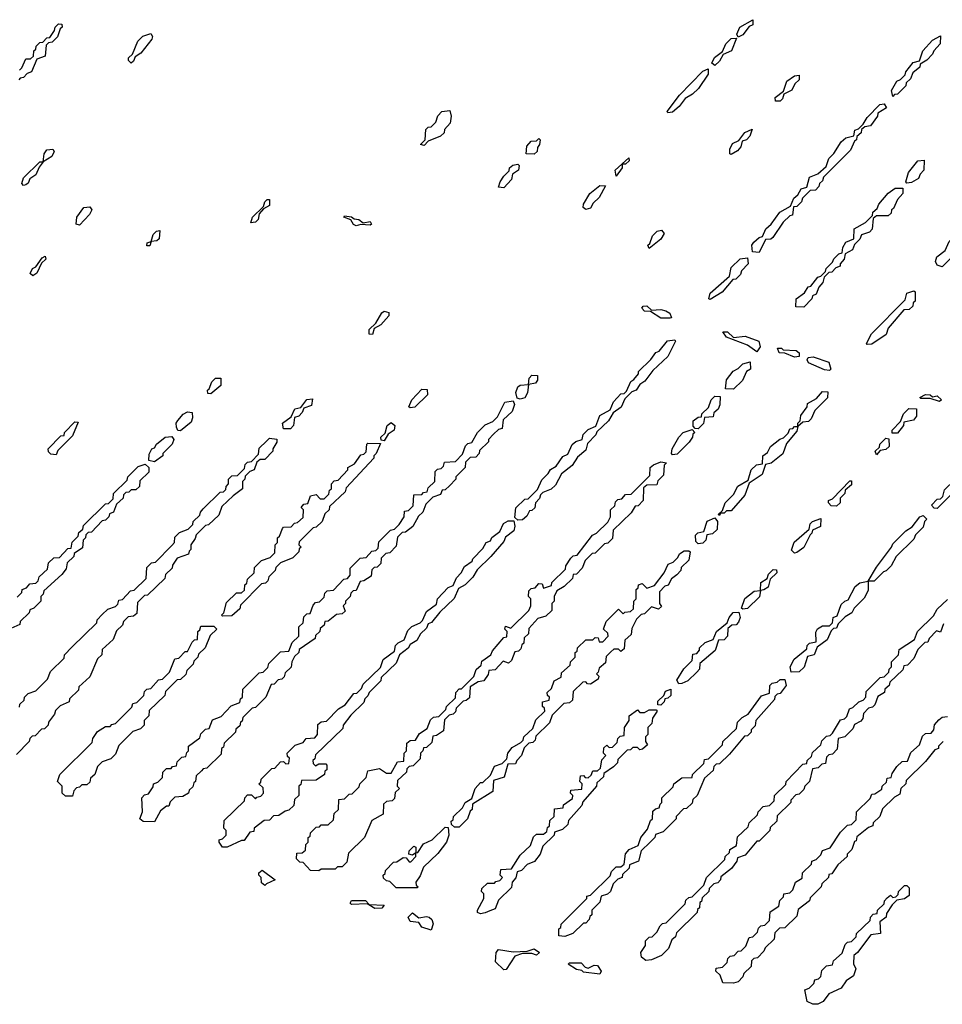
# Model space of a CAD drawing. Extents: x 2708302 to 2968450, y 494490 to 722710.
# Tile 258 of 284: x 2894709 to 2898646, y 679823 to 684028. Entities that reach past the tile are written whole.
import ezdxf

# ---------------------------------------------------------------- set-up
doc = ezdxf.new("R2010")
doc.units = 0

msp = doc.modelspace()

# ---------------------------------------------------------------- linework, layer by layer
at = {"layer": '0CON20XD'}
for points in [[(2897775, 683952.5), (2897770, 683965), (2897782.5, 683995), (2897837.5, 684027.5), (2897837.5, 684005), (2897821.7, 683998.3), (2897795, 683962.5), (2897775, 683952.5)], [(2894708.3, 683811.7), (2894718.3, 683821.7), (2894735, 683860), (2894755, 683860), (2894768.3, 683871.7), (2894770, 683895), (2894778.3, 683901.7), (2894780, 683915), (2894795, 683930), (2894808.3, 683931.7), (2894825, 683950), (2894838.3, 683951.7), (2894858.3, 683981.7), (2894860, 683995), (2894875, 684010), (2894888.3, 684008.3), (2894890, 683995), (2894881.7, 683988.3), (2894870, 683955), (2894848.3, 683931.7), (2894831.7, 683928.3), (2894821.7, 683918.3), (2894818.3, 683871.7), (2894781.7, 683858.3), (2894760, 683805), (2894741.7, 683798.3), (2894725, 683780), (2894711.7, 683778.3), (2894705, 683770)], [(2895185, 683842.5), (2895173, 683853), (2895173.3, 683865), (2895190, 683880), (2895213.9, 683936.1), (2895235, 683957.5), (2895268.3, 683968.3), (2895276.4, 683956.4), (2895272.5, 683945), (2895225.7, 683884.3), (2895201.7, 683868.3), (2895195, 683850), (2895185, 683842.5)], [(2897675, 683832.5), (2897662.5, 683842.5), (2897673.6, 683866.4), (2897708.3, 683891.7), (2897722.5, 683925), (2897745, 683947.5), (2897768.3, 683948.3), (2897746.7, 683895), (2897711.7, 683878.3), (2897695, 683850), (2897675, 683832.5)], [(2898435, 683700), (2898430, 683725), (2898452.5, 683765), (2898468.3, 683771.7), (2898488.3, 683791.7), (2898490, 683805), (2898522.5, 683845), (2898548.3, 683851.7), (2898563.3, 683895), (2898605, 683940), (2898638.3, 683958.3), (2898637.5, 683925), (2898610, 683895), (2898605, 683880), (2898580, 683855), (2898551.7, 683838.3), (2898550, 683825), (2898520, 683800), (2898510, 683775), (2898491.7, 683758.3), (2898490, 683745), (2898455, 683710), (2898441.7, 683708.3), (2898435, 683700)], [(2897475, 683630), (2897472.5, 683635), (2897524.1, 683705.9), (2897625, 683807.5), (2897647.5, 683817.5), (2897647.5, 683795), (2897605.9, 683734.1), (2897580.7, 683709.3), (2897548.8, 683691.2), (2897523, 683657), (2897495, 683632.5), (2897475, 683630)], [(2897955, 683680), (2897935, 683680), (2897933.3, 683695), (2897968.3, 683721.7), (2897983.3, 683765), (2898015, 683787.5), (2898035, 683790), (2898035, 683770), (2898017, 683753), (2898003.6, 683726.4), (2897970, 683710), (2897965, 683690), (2897955, 683680)], [(2896435, 683490), (2896420, 683495), (2896440, 683515), (2896441.7, 683558.3), (2896451.7, 683568.3), (2896465, 683570), (2896485, 683590), (2896493, 683617), (2896510, 683635), (2896545, 683640), (2896550, 683615), (2896546.7, 683585), (2896521.7, 683558.3), (2896520, 683545), (2896505, 683530), (2896451.7, 683508.3), (2896435, 683490)], [(2897865, 683033.3), (2897836.7, 683036.7), (2897834, 683065), (2897842.7, 683077.3), (2897865, 683097.5), (2897878.3, 683101.7), (2897893.3, 683135), (2897915.9, 683154.1), (2897952.5, 683205), (2897998.3, 683231.7), (2898013.3, 683265), (2898030, 683280), (2898043.3, 683305), (2898068.3, 683311.7), (2898080, 683355), (2898115, 683370), (2898150, 683400), (2898162.5, 683435), (2898183.6, 683456.4), (2898214.1, 683505.9), (2898235, 683523.3), (2898268.3, 683531.7), (2898273.6, 683556.4), (2898288.3, 683561.7), (2898308.3, 683581.7), (2898325, 683610), (2898380, 683665), (2898398.3, 683668.3), (2898408.3, 683651.7), (2898371.7, 683628.3), (2898370, 683615), (2898340, 683575), (2898315, 683570), (2898301.7, 683558.3), (2898300, 683545), (2898281.7, 683528.3), (2898280, 683515), (2898271.7, 683508.3), (2898255, 683470), (2898140, 683355), (2898135, 683340), (2898121.7, 683328.3), (2898120, 683315), (2898105, 683300), (2898081.7, 683298.3), (2898050, 683265), (2898045, 683250), (2898025, 683230), (2898011.7, 683228.3), (2898006.7, 683193.3), (2897995, 683190), (2897967, 683163), (2897923, 683097), (2897915, 683090), (2897891.7, 683088.3), (2897865, 683033.3)], [(2897745, 683452.5), (2897740, 683455), (2897740, 683475), (2897750.7, 683499.3), (2897778.3, 683511.7), (2897803.9, 683546.1), (2897835, 683560), (2897825, 683530), (2897810, 683515), (2897791.7, 683508.3), (2897786.7, 683485), (2897773, 683467), (2897745, 683452.5)], [(2896905, 683453.8), (2896870, 683455), (2896873, 683487), (2896891.7, 683508.3), (2896915, 683510), (2896925, 683520), (2896930, 683515), (2896927.5, 683495), (2896918.3, 683481.7), (2896916.7, 683465), (2896905, 683453.8)], [(2894725, 683320), (2894718.3, 683328.3), (2894725, 683352.5), (2894795, 683420), (2894810, 683420), (2894813.8, 683455), (2894825, 683472.5), (2894850, 683475), (2894856.7, 683465), (2894846.1, 683443.9), (2894810, 683420), (2894791.7, 683398.3), (2894777.5, 683365), (2894751.7, 683348.3), (2894745, 683330), (2894735, 683322.5), (2894725, 683320)], [(2897255, 683360), (2897250, 683385), (2897308.3, 683438.3), (2897310, 683425), (2897295, 683410), (2897280, 683410), (2897280, 683395), (2897255, 683360)], [(2896775, 683310), (2896751.7, 683311.7), (2896760, 683335), (2896775, 683360), (2896798.3, 683381.7), (2896800, 683395), (2896813, 683407), (2896835, 683410), (2896840, 683405), (2896837.5, 683385), (2896811.7, 683368.3), (2896807.5, 683345), (2896775, 683310)], [(2898495, 683330), (2898490, 683335), (2898502.5, 683375), (2898542.5, 683425), (2898568.3, 683428.3), (2898567.5, 683385), (2898551.7, 683368.3), (2898545, 683350), (2898515, 683332.5), (2898495, 683330)], [(2897125, 683217.5), (2897113.3, 683225), (2897115, 683240), (2897142.5, 683285), (2897185, 683320), (2897208.3, 683318.3), (2897182.3, 683267.7), (2897156.2, 683243.8), (2897145, 683223.3), (2897125, 683217.5)], [(2898055, 682800), (2898021.7, 682801.7), (2898022.5, 682835), (2898058.3, 682861.7), (2898073.6, 682886.4), (2898085, 682890), (2898115, 682927.5), (2898128.3, 682931.7), (2898148.3, 682951.7), (2898150, 682965), (2898178.3, 682991.7), (2898183.6, 683006.4), (2898205, 683027.5), (2898218.3, 683031.7), (2898222.5, 683055), (2898235, 683077.5), (2898268.3, 683091.7), (2898270, 683135), (2898318.3, 683161.7), (2898348.3, 683191.7), (2898350, 683205), (2898368.3, 683221.7), (2898375, 683240), (2898415, 683287.5), (2898445, 683307.5), (2898478.3, 683308.3), (2898477.5, 683285), (2898455, 683260), (2898438.3, 683221.7), (2898430, 683215), (2898428.3, 683201.7), (2898415, 683190), (2898365, 683190), (2898351.7, 683178.3), (2898346.4, 683133.6), (2898335, 683120), (2898301.7, 683108.3), (2898295, 683090), (2898271.7, 683068.3), (2898262.5, 683045), (2898231.7, 683028.3), (2898227.5, 683005), (2898210, 682985), (2898210, 682975), (2898191.7, 682968.3), (2898175, 682950), (2898161.7, 682948.3), (2898141.7, 682928.3), (2898136.7, 682905), (2898120, 682885), (2898107.5, 682855), (2898091.7, 682848.3), (2898090, 682835), (2898055, 682800)], [(2894965, 683150), (2894950, 683155), (2894952.5, 683185), (2894982.5, 683225), (2895008.3, 683228.3), (2895016.7, 683215), (2895007.5, 683195), (2894965, 683150)], [(2895695, 683160), (2895703.3, 683185), (2895750, 683230), (2895755, 683250), (2895765, 683260), (2895775, 683260), (2895775.8, 683234.2), (2895750, 683220), (2895731.7, 683198.3), (2895726.2, 683175), (2895715, 683162.5), (2895695, 683160)], [(2896145, 683147.5), (2896133.6, 683153.6), (2896122.5, 683172.5), (2896092.5, 683185), (2896095, 683190), (2896125, 683186), (2896136.7, 683176.7), (2896156.7, 683175), (2896175, 683160), (2896205, 683165.6), (2896210, 683155), (2896205, 683150), (2896165, 683152.5), (2896145, 683147.5)], [(2898645, 682972.5), (2898625, 682980), (2898617.5, 682995), (2898622.5, 683015), (2898658.3, 683041.7), (2898675, 683080), (2898700, 683105), (2898723.6, 683146.4), (2898765, 683170), (2898788.3, 683168.3), (2898790, 683135), (2898785, 683120), (2898770, 683105), (2898770, 683085), (2898755, 683070), (2898745, 683070), (2898728.3, 683041.7), (2898715, 683030), (2898701.7, 683028.3), (2898645, 682972.5)], [(2895251.7, 683061.7), (2895252.5, 683075), (2895270, 683080), (2895279.3, 683110.7), (2895292.5, 683125), (2895306.7, 683126.7), (2895305, 683092.5), (2895295, 683083.3), (2895270, 683080), (2895265, 683062.5), (2895251.7, 683061.7)], [(2897395, 683050), (2897390, 683065), (2897398.3, 683071.7), (2897410, 683105), (2897430, 683125), (2897448.3, 683128.3), (2897460, 683115), (2897445, 683090), (2897395, 683050)], [(2894765, 682933.3), (2894753.3, 682943.3), (2894763.3, 682965), (2894778.3, 682971.7), (2894805, 683010), (2894817.5, 683017.5), (2894820, 683005), (2894801.7, 682988.3), (2894782.5, 682945), (2894765, 682933.3)], [(2897655, 682832.5), (2897650, 682835), (2897655, 682860), (2897738.3, 682931.7), (2897745, 682970), (2897783.9, 683006.1), (2897815, 683010), (2897817.5, 682985), (2897790, 682955), (2897785, 682940), (2897765, 682920), (2897751.7, 682918.3), (2897706.4, 682863.6), (2897655, 682832.5)], [(2898325, 682640), (2898322.5, 682645), (2898343.6, 682686.4), (2898488.3, 682831.7), (2898495, 682860), (2898525, 682870), (2898530, 682865), (2898530, 682825), (2898521.7, 682818.3), (2898520, 682805), (2898505, 682790), (2898481.7, 682788.3), (2898415, 682710), (2898406.4, 682683.6), (2898345, 682642.5), (2898325, 682640)], [(2897485, 682753.3), (2897445, 682753.3), (2897401.7, 682781.7), (2897375, 682783.3), (2897363.6, 682796.4), (2897370, 682805), (2897385, 682805.6), (2897405, 682787.5), (2897445, 682790), (2897466.7, 682785), (2897483.3, 682775), (2897490, 682755), (2897485, 682753.3)], [(2896215, 682683.3), (2896200, 682685), (2896200, 682705), (2896228.3, 682731.7), (2896254.1, 682775.9), (2896265, 682782.5), (2896285, 682777.5), (2896285, 682762.5), (2896250, 682725), (2896221.7, 682708.3), (2896215, 682683.3)], [(2897855, 682610), (2897815, 682637.5), (2897725, 682672.5), (2897710, 682695), (2897730, 682695), (2897755, 682670), (2897805, 682675.8), (2897863.8, 682655), (2897869.3, 682630.7), (2897855, 682610)], [(2896835, 681890), (2896822.5, 681902.5), (2896827, 681943), (2896865, 681980), (2896878.3, 681981.7), (2896918.3, 682021.7), (2896936.7, 682063.3), (2896965, 682090), (2896973.6, 682106.4), (2896998.3, 682121.7), (2897027, 682163), (2897048.3, 682171.7), (2897067, 682213), (2897083, 682227), (2897110, 682235), (2897113.9, 682256.1), (2897135, 682277.5), (2897168.3, 682291.7), (2897185, 682337.5), (2897228.3, 682361.7), (2897243.6, 682396.4), (2897275, 682430), (2897288.3, 682431.7), (2897298.3, 682441.7), (2897317, 682483), (2897329.3, 682490.7), (2897350, 682515), (2897350, 682525), (2897403, 682577), (2897423.6, 682606.4), (2897438.3, 682611.7), (2897473.9, 682656.1), (2897505, 682660), (2897507.5, 682655), (2897475, 682590), (2897410.7, 682529.3), (2897376.4, 682483.6), (2897355, 682470), (2897340, 682445), (2897321.7, 682438.3), (2897291.7, 682408.3), (2897276.4, 682373.6), (2897241.7, 682348.3), (2897222.5, 682315), (2897171.7, 682268.3), (2897167.5, 682255), (2897131.7, 682218.3), (2897125, 682190), (2897090, 682160), (2897066.7, 682123.3), (2897021.7, 682088.3), (2896995, 682040), (2896977, 682023), (2896941.7, 682008.3), (2896931.7, 681998.3), (2896927, 681983), (2896910, 681965), (2896907, 681943), (2896895, 681932.5), (2896885, 681930), (2896873, 681907), (2896855, 681892.5), (2896835, 681890)], [(2898015, 682586.2), (2897975, 682603.3), (2897950, 682605), (2897943.3, 682625), (2897960, 682625), (2897967.5, 682617.5), (2898022.5, 682615), (2898036, 682605), (2898035, 682590), (2898015, 682586.2)], [(2897755, 682450), (2897721.7, 682451.7), (2897725, 682490), (2897753.6, 682526.4), (2897775, 682537.5), (2897795, 682557.5), (2897827, 682567), (2897827.5, 682535), (2897810, 682525), (2897793, 682487), (2897755, 682450)], [(2898165, 682530), (2898143, 682533), (2898075, 682562.5), (2898070, 682575), (2898073.3, 682585), (2898095, 682588), (2898162.5, 682565), (2898170, 682535), (2898165, 682530)], [(2896845, 682407.5), (2896831.7, 682411.7), (2896826.7, 682435), (2896835, 682460), (2896845, 682467.5), (2896880, 682470), (2896883, 682497), (2896895, 682510), (2896918.3, 682508.3), (2896918.3, 682488.3), (2896910, 682475), (2896880, 682470), (2896876.4, 682433.6), (2896865, 682413.3), (2896845, 682407.5)], [(2895525, 682430), (2895511.7, 682431.7), (2895510, 682445), (2895518.3, 682451.7), (2895529.3, 682480.7), (2895545, 682497.5), (2895567, 682497), (2895567.5, 682465), (2895525, 682430)], [(2896375, 682370), (2896370, 682375), (2896382.5, 682405), (2896425, 682450), (2896448.3, 682448.3), (2896450, 682425), (2896395, 682372.5), (2896375, 682370)], [(2897695, 681910), (2897690, 681915), (2897708.3, 681931.7), (2897720, 681965), (2897755, 682000), (2897773.6, 682036.4), (2897818.3, 682061.7), (2897830, 682105), (2897853, 682127), (2897878.3, 682131.7), (2897880, 682165), (2897900, 682180), (2897912.5, 682205), (2897953, 682237), (2897968.3, 682241.7), (2897988.3, 682261.7), (2897995, 682280), (2898008.3, 682281.7), (2898015, 682290), (2898030, 682290), (2898030, 682305), (2898040, 682315), (2898043, 682337), (2898070, 682375), (2898071.7, 682388.3), (2898110, 682410), (2898135, 682440), (2898158.3, 682438.3), (2898157, 682413), (2898101.7, 682358.3), (2898086.4, 682323.6), (2898075, 682312.5), (2898051.7, 682308.3), (2898030, 682290), (2898025, 682270), (2897981.7, 682218.3), (2897966.4, 682173.6), (2897916.1, 682133.9), (2897891.7, 682128.3), (2897877.5, 682085), (2897821.7, 682048.3), (2897803.3, 681996.7), (2897745, 681930), (2897725, 681930), (2897715, 681920), (2897700, 681920), (2897695, 681910)], [(2898635, 682397.5), (2898595, 682410), (2898555, 682410), (2898550, 682415), (2898575, 682426.7), (2898595, 682426), (2898605, 682417.5), (2898625, 682421.2), (2898642.5, 682405), (2898635, 682397.5)], [(2895285, 680602.5), (2895236.7, 680603.3), (2895222.5, 680615), (2895232.5, 680645), (2895230, 680705), (2895241.7, 680718.3), (2895258.3, 680721.7), (2895278.3, 680751.7), (2895280, 680765), (2895298.3, 680771.7), (2895318.3, 680791.7), (2895320, 680815), (2895335, 680830), (2895355, 680830), (2895361.7, 680838.3), (2895378.3, 680841.7), (2895381.7, 680858.3), (2895401.7, 680878.3), (2895418.3, 680881.7), (2895421.7, 680898.3), (2895430, 680905), (2895430, 680925), (2895478.3, 680961.7), (2895481.7, 680978.3), (2895501.7, 680998.3), (2895518.3, 681001.7), (2895531.7, 681038.3), (2895568.3, 681051.7), (2895611.7, 681098.3), (2895648.3, 681111.7), (2895651.7, 681128.3), (2895660, 681135), (2895661.7, 681168.3), (2895731.7, 681238.3), (2895748.3, 681241.7), (2895768.3, 681261.7), (2895771.7, 681278.3), (2895821.7, 681328.3), (2895858.3, 681331.7), (2895871.7, 681368.3), (2895900, 681395), (2895900, 681435), (2895918.3, 681451.7), (2895921.7, 681478.3), (2895935, 681490), (2895948.3, 681491.7), (2895961.7, 681528.3), (2895971.7, 681538.3), (2895988.3, 681541.7), (2896008.3, 681561.7), (2896011.7, 681578.3), (2896021.7, 681588.3), (2896048.3, 681591.7), (2896091.7, 681638.3), (2896108.3, 681641.7), (2896120, 681655), (2896120, 681685), (2896161.7, 681728.3), (2896188.3, 681731.7), (2896211.7, 681758.3), (2896228.3, 681761.7), (2896238.3, 681771.7), (2896241.7, 681798.3), (2896291.7, 681848.3), (2896308.3, 681851.7), (2896328.3, 681871.7), (2896350, 681905), (2896351.7, 681928.3), (2896368.3, 681931.7), (2896388.3, 681951.7), (2896391.7, 681998.3), (2896425, 682000), (2896431.7, 682008.3), (2896448.3, 682011.7), (2896451.7, 682028.3), (2896480, 682055), (2896481.7, 682098.3), (2896491.7, 682108.3), (2896508.3, 682111.7), (2896518.3, 682121.7), (2896521.7, 682138.3), (2896568.3, 682141.7), (2896598.3, 682171.7), (2896611.7, 682208.3), (2896621.7, 682218.3), (2896638.3, 682221.7), (2896662.5, 682265), (2896683.6, 682286.4), (2896695, 682297.5), (2896728.3, 682311.7), (2896748.3, 682331.7), (2896780, 682395), (2896815, 682400), (2896820, 682385), (2896810, 682355), (2896771.7, 682318.3), (2896768.3, 682281.7), (2896751.7, 682278.3), (2896731.7, 682258.3), (2896710, 682235), (2896710, 682225), (2896671.7, 682188.3), (2896670, 682175), (2896655, 682160), (2896631.7, 682158.3), (2896611.7, 682138.3), (2896610, 682115), (2896570, 682075), (2896570, 682065), (2896543.3, 682036.7), (2896525, 682020), (2896511.7, 682018.3), (2896505, 682000), (2896471.7, 681988.3), (2896441.7, 681958.3), (2896430, 681925), (2896411.7, 681908.3), (2896386.4, 681863.6), (2896355, 681840), (2896341.7, 681838.3), (2896321.7, 681818.3), (2896315, 681780), (2896288.3, 681751.7), (2896271.7, 681748.3), (2896251.7, 681728.3), (2896250, 681705), (2896235, 681690), (2896221.7, 681688.3), (2896211.7, 681678.3), (2896208.3, 681651.7), (2896178.3, 681631.7), (2896161.7, 681628.3), (2896145, 681590), (2896131.7, 681588.3), (2896121.7, 681578.3), (2896120, 681565), (2896100, 681545), (2896100, 681535), (2896090, 681525), (2896098.3, 681501.7), (2896085, 681490), (2896061.7, 681488.3), (2896025, 681460), (2896011.7, 681458.3), (2896008.3, 681441.7), (2895991.7, 681428.3), (2895990, 681415), (2895971.7, 681398.3), (2895970, 681385), (2895901.7, 681338.3), (2895900, 681325), (2895881.7, 681308.3), (2895870, 681285), (2895867, 681263), (2895841.7, 681238.3), (2895838.3, 681221.7), (2895828.3, 681211.7), (2895811.7, 681208.3), (2895795, 681190), (2895781.7, 681188.3), (2895760, 681135), (2895715, 681090), (2895701.7, 681088.3), (2895661.7, 681048.3), (2895658.3, 681031.7), (2895651.7, 681028.3), (2895648.3, 681011.7), (2895631.7, 680998.3), (2895630, 680985), (2895581.7, 680938.3), (2895578.3, 680921.7), (2895570, 680915), (2895568.3, 680891.7), (2895508.3, 680831.7), (2895491.7, 680828.3), (2895485, 680820), (2895461.7, 680798.3), (2895460, 680775), (2895451.7, 680768.3), (2895448.3, 680751.7), (2895431.7, 680738.3), (2895430, 680725), (2895405, 680710), (2895371.7, 680708.3), (2895351.7, 680688.3), (2895345, 680670), (2895335, 680670), (2895310, 680650), (2895285, 680602.5)], [(2895865, 682280), (2895835, 682280), (2895830, 682305), (2895868.3, 682331.7), (2895883.6, 682366.4), (2895908.3, 682371.7), (2895933.9, 682406.1), (2895958.3, 682408.3), (2895955, 682380), (2895921.7, 682368.3), (2895915, 682350), (2895900, 682335), (2895881.7, 682328.3), (2895877.5, 682295), (2895865, 682280)], [(2897605, 682280), (2897591.7, 682281.7), (2897582.5, 682292.5), (2897582.5, 682315), (2897605, 682330), (2897618.3, 682331.7), (2897620, 682345), (2897648.3, 682371.7), (2897660, 682405), (2897675, 682420), (2897698.3, 682418.3), (2897697, 682383), (2897690, 682365), (2897671.7, 682348.3), (2897668.3, 682331.7), (2897631.7, 682328.3), (2897627, 682303), (2897605, 682280)], [(2895395, 682272.5), (2895383.3, 682273.3), (2895378.3, 682288.3), (2895377.5, 682305), (2895383.9, 682316.1), (2895406.2, 682343.8), (2895425, 682352.5), (2895445, 682350), (2895447, 682327), (2895440.7, 682309.3), (2895395, 682272.5)], [(2898431.7, 682261.7), (2898432.5, 682275), (2898468.3, 682311.7), (2898480, 682345), (2898503, 682367), (2898536.4, 682366.4), (2898536.7, 682335), (2898523, 682317), (2898481.7, 682308.3), (2898480, 682295), (2898455, 682262.5), (2898431.7, 682261.7)], [(2894865, 682170), (2894841.7, 682171.7), (2894831.7, 682181.7), (2894830, 682195), (2894885, 682250), (2894898.3, 682251.7), (2894900, 682265), (2894945, 682310), (2894958.3, 682308.3), (2894935, 682250), (2894871.7, 682188.3), (2894865, 682170)], [(2896265, 682230), (2896251.7, 682231.7), (2896250, 682245), (2896268.3, 682261.7), (2896277.5, 682295), (2896295, 682307.5), (2896310, 682295), (2896307.5, 682275), (2896281.7, 682258.3), (2896265, 682230)], [(2897495, 682170), (2897490, 682175), (2897493.3, 682195), (2897522.5, 682245), (2897540, 682265), (2897578.3, 682278.3), (2897590, 682265), (2897581.7, 682258.3), (2897580, 682245), (2897566.4, 682223.6), (2897515, 682172.5), (2897495, 682170)], [(2894708.3, 681091.7), (2894710, 681105), (2894728.3, 681121.7), (2894730, 681135), (2894745, 681150), (2894778.3, 681161.7), (2894828.3, 681211.7), (2894840, 681245), (2894898.3, 681301.7), (2894900, 681315), (2894931.7, 681348.3), (2895038.3, 681451.7), (2895040, 681465), (2895061.7, 681488.3), (2895085, 681510), (2895118.3, 681521.7), (2895128.3, 681531.7), (2895131.7, 681548.3), (2895148.3, 681551.7), (2895181.7, 681588.3), (2895198.3, 681591.7), (2895248.3, 681641.7), (2895251.7, 681688.3), (2895271.7, 681708.3), (2895288.3, 681711.7), (2895358.3, 681781.7), (2895370, 681795), (2895371.7, 681818.3), (2895391.7, 681838.3), (2895428.3, 681851.7), (2895448.3, 681871.7), (2895450, 681885), (2895478.3, 681911.7), (2895480, 681925), (2895491.7, 681938.3), (2895565, 682010), (2895578.3, 682011.7), (2895588.3, 682021.7), (2895590, 682035), (2895600, 682045), (2895600, 682065), (2895615, 682080), (2895638.3, 682081.7), (2895668.3, 682111.7), (2895671.7, 682128.3), (2895681.7, 682138.3), (2895698.3, 682141.7), (2895728.3, 682171.7), (2895731.7, 682198.3), (2895761.7, 682228.3), (2895775, 682240), (2895807, 682237), (2895807, 682223), (2895790, 682195), (2895790, 682185), (2895755, 682150), (2895735, 682150), (2895721.7, 682138.3), (2895710, 682105), (2895691.7, 682098.3), (2895671.7, 682078.3), (2895670, 682065), (2895660, 682055), (2895660, 682025), (2895620, 681995), (2895571.7, 681948.3), (2895558.3, 681911.7), (2895515, 681870), (2895501.7, 681868.3), (2895461.7, 681828.3), (2895458.3, 681811.7), (2895440, 681785), (2895440, 681765), (2895431.7, 681758.3), (2895430, 681745), (2895381.7, 681728.3), (2895361.7, 681698.3), (2895360, 681685), (2895331.7, 681658.3), (2895328.3, 681641.7), (2895255, 681570), (2895241.7, 681568.3), (2895211.7, 681538.3), (2895208.3, 681491.7), (2895195, 681480), (2895171.7, 681478.3), (2895151.7, 681458.3), (2895148.3, 681441.7), (2895121.7, 681418.3), (2895108.3, 681381.7), (2895061.7, 681338.3), (2895060, 681315), (2895041.7, 681298.3), (2895008.3, 681221.7), (2894961.7, 681178.3), (2894960, 681165), (2894921.7, 681128.3), (2894920, 681115), (2894881.7, 681098.3), (2894861.7, 681078.3), (2894858.3, 681061.7), (2894831.7, 681028.3), (2894830, 681015), (2894815, 681000), (2894801.7, 680998.3), (2894775, 680970), (2894761.7, 680968.3), (2894751.7, 680958.3), (2894750, 680945), (2894695, 680890)], [(2895285, 682140), (2895260, 682145), (2895261.7, 682171.7), (2895272.5, 682195), (2895285, 682200), (2895292.5, 682215), (2895330, 682245), (2895358.3, 682248.3), (2895367.5, 682235), (2895360, 682215), (2895320, 682175), (2895320, 682165), (2895285, 682140)], [(2895575, 681480), (2895570, 681485), (2895580, 681495), (2895591.7, 681538.3), (2895635, 681580), (2895655, 681580), (2895668.3, 681591.7), (2895670, 681615), (2895678.3, 681621.7), (2895681.7, 681638.3), (2895710, 681665), (2895711.7, 681688.3), (2895741.7, 681718.3), (2895778.3, 681731.7), (2895798.3, 681751.7), (2895800, 681785), (2895810, 681795), (2895810, 681815), (2895818.3, 681821.7), (2895830, 681855), (2895835, 681860), (2895868.3, 681861.7), (2895881.7, 681878.3), (2895895, 681880), (2895918.3, 681901.7), (2895920, 681935), (2895910, 681945), (2895921.7, 681958.3), (2895938.3, 681961.7), (2895950, 681995), (2895975, 682000), (2895991.7, 681981.7), (2896008.3, 681981.7), (2896028.3, 682001.7), (2896031.7, 682018.3), (2896040, 682025), (2896040, 682045), (2896051.7, 682058.3), (2896068.3, 682061.7), (2896110, 682105), (2896110, 682115), (2896138.3, 682131.7), (2896165, 682170), (2896178.3, 682171.7), (2896188.3, 682181.7), (2896190, 682215), (2896195, 682220), (2896248.3, 682218.3), (2896230, 682175), (2896220, 682165), (2896220, 682155), (2896101.7, 682028.3), (2896098.3, 682011.7), (2896031.7, 681948.3), (2896030, 681935), (2896011.7, 681918.3), (2896000, 681885), (2895975, 681860), (2895961.7, 681858.3), (2895901.7, 681798.3), (2895900, 681785), (2895910, 681775), (2895901.7, 681768.3), (2895900, 681755), (2895875, 681730), (2895821.7, 681708.3), (2895801.7, 681688.3), (2895800, 681675), (2895771.7, 681648.3), (2895768.3, 681631.7), (2895758.3, 681621.7), (2895741.7, 681618.3), (2895651.7, 681528.3), (2895648.3, 681511.7), (2895615, 681482.5), (2895575, 681480)], [(2898365, 682170), (2898360, 682185), (2898378.3, 682201.7), (2898380, 682215), (2898405, 682240), (2898418.3, 682238.3), (2898420, 682205), (2898405, 682192.5), (2898381.7, 682188.3), (2898365, 682170)], [(2894698.3, 681561.7), (2894718.3, 681581.7), (2894720, 681595), (2894738.3, 681601.7), (2894751.7, 681618.3), (2894778.3, 681621.7), (2894788.3, 681631.7), (2894791.7, 681648.3), (2894828.3, 681681.7), (2894831.7, 681708.3), (2894855, 681730), (2894878.3, 681731.7), (2894915, 681770), (2894928.3, 681771.7), (2894933, 681797), (2894958.3, 681821.7), (2894961.7, 681838.3), (2894978.3, 681851.7), (2894981.7, 681868.3), (2895075, 681960), (2895088.3, 681961.7), (2895108.3, 681981.7), (2895110, 682005), (2895168.3, 682061.7), (2895170, 682075), (2895215, 682120), (2895245, 682130), (2895260, 682115), (2895260, 682095), (2895221.7, 682058.3), (2895220, 682035), (2895205, 682020), (2895185, 682020), (2895175, 682010), (2895161.7, 682008.3), (2895151.7, 681998.3), (2895150, 681985), (2895121.7, 681958.3), (2895110, 681925), (2895091.7, 681918.3), (2895090, 681905), (2895075, 681890), (2895061.7, 681888.3), (2895015, 681840), (2895001.7, 681838.3), (2894991.7, 681828.3), (2894990, 681815), (2894980, 681805), (2894977, 681773), (2894941.7, 681748.3), (2894940, 681735), (2894911.7, 681708.3), (2894907, 681683), (2894888.3, 681658.3), (2894811.7, 681588.3), (2894810, 681575), (2894800, 681565), (2894800, 681545), (2894770, 681515), (2894751.7, 681508.3), (2894750, 681495), (2894711.7, 681458.3), (2894710, 681445), (2894671.7, 681428.3)], [(2895985, 680393.3), (2895950, 680395), (2895918.3, 680428.3), (2895905, 680430), (2895890, 680445), (2895891.7, 680468.3), (2895915, 680470), (2895928.3, 680481.7), (2895930, 680505), (2895940, 680515), (2895940, 680535), (2895948.3, 680541.7), (2895950, 680555), (2895975, 680580), (2895988.3, 680581.7), (2895995, 680590), (2896025, 680590), (2896048.3, 680611.7), (2896051.7, 680638.3), (2896070, 680655), (2896071.7, 680698.3), (2896095, 680700), (2896115, 680720), (2896128.3, 680721.7), (2896158.3, 680751.7), (2896160, 680765), (2896188.3, 680791.7), (2896195, 680820), (2896245, 680830), (2896275, 680810), (2896295, 680810), (2896321.7, 680858.3), (2896348.3, 680861.7), (2896350, 680895), (2896360, 680905), (2896361.7, 680938.3), (2896375, 680950), (2896398.3, 680951.7), (2896415, 680980), (2896448.3, 681001.7), (2896461.7, 681038.3), (2896475, 681050), (2896498.3, 681051.7), (2896528.3, 681081.7), (2896530, 681095), (2896568.3, 681131.7), (2896570, 681155), (2896585, 681170), (2896595, 681170), (2896647.5, 681222.5), (2896656.7, 681253.3), (2896678.3, 681271.7), (2896681.7, 681288.3), (2896720, 681315), (2896727, 681333), (2896775, 681390), (2896788.3, 681391.7), (2896790, 681415), (2896780, 681425), (2896781.7, 681438.3), (2896805, 681430), (2896882.5, 681505), (2896890, 681525), (2896890, 681555), (2896880, 681565), (2896881.7, 681588.3), (2896891.7, 681598.3), (2896908.3, 681601.7), (2896925, 681620), (2896938.3, 681618.3), (2896945, 681600), (2896978.3, 681611.7), (2896980, 681625), (2897038.3, 681681.7), (2897040, 681695), (2897061.7, 681728.3), (2897071.7, 681738.3), (2897088.3, 681741.7), (2897153.6, 681826.4), (2897170, 681835), (2897218.3, 681881.7), (2897230, 681905), (2897230, 681935), (2897248.3, 681951.7), (2897251.7, 681968.3), (2897261.7, 681978.3), (2897278.3, 681981.7), (2897295, 682000), (2897318.3, 682001.7), (2897398.3, 682081.7), (2897400, 682115), (2897413.3, 682126.7), (2897445, 682140), (2897470, 682135), (2897460, 682125), (2897457, 682083), (2897431.7, 682058.3), (2897428.3, 682041.7), (2897385, 682040), (2897371.7, 682028.3), (2897370, 681975), (2897348.3, 681951.7), (2897335, 681950), (2897318.3, 681921.7), (2897241.7, 681848.3), (2897238.3, 681811.7), (2897218.3, 681791.7), (2897205, 681790), (2897165, 681750), (2897151.7, 681748.3), (2897121.7, 681718.3), (2897110, 681685), (2897085, 681660), (2897071.7, 681658.3), (2897068.3, 681641.7), (2897033, 681607), (2897001.7, 681588.3), (2896990, 681565), (2896990, 681545), (2896980, 681535), (2896980, 681505), (2896955, 681480), (2896920, 681470), (2896881.7, 681428.3), (2896880, 681405), (2896861.7, 681388.3), (2896860, 681365), (2896851.7, 681358.3), (2896848.3, 681341.7), (2896838.3, 681331.7), (2896821.7, 681328.3), (2896808.3, 681291.7), (2896795, 681280), (2896771.7, 681288.3), (2896738.3, 681251.7), (2896711.7, 681248.3), (2896708.3, 681231.7), (2896690, 681205), (2896665, 681200), (2896631.7, 681178.3), (2896628.3, 681131.7), (2896615, 681120), (2896601.7, 681118.3), (2896571.7, 681088.3), (2896568.3, 681071.7), (2896558.3, 681061.7), (2896541.7, 681058.3), (2896521.7, 681038.3), (2896518.3, 680991.7), (2896488.3, 680971.7), (2896471.7, 680968.3), (2896468.3, 680941.7), (2896445, 680920), (2896431.7, 680918.3), (2896430, 680905), (2896420, 680895), (2896418.3, 680871.7), (2896388.3, 680841.7), (2896371.7, 680838.3), (2896361.7, 680828.3), (2896360, 680815), (2896321.7, 680778.3), (2896320, 680755), (2896330, 680745), (2896311.7, 680728.3), (2896308.3, 680701.7), (2896298.3, 680691.7), (2896275, 680690), (2896261.7, 680678.3), (2896260, 680635), (2896211.7, 680608.3), (2896180, 680535), (2896111.7, 680468.3), (2896105, 680430), (2896085, 680410), (2896065, 680410), (2896055, 680400), (2895995, 680400), (2895985, 680393.3)], [(2898625, 681940), (2898611.7, 681941.7), (2898600, 681955), (2898625, 681980), (2898638.3, 681981.7), (2898648.3, 681991.7), (2898655, 682020), (2898698.3, 682061.7), (2898700, 682075), (2898718.3, 682081.7), (2898735, 682100), (2898748.3, 682101.7), (2898755, 682110), (2898768.3, 682108.3), (2898768.3, 682101.7), (2898741.7, 682078.3), (2898730, 682045), (2898625, 681940)], [(2898195, 681950), (2898171.7, 681951.7), (2898160, 681965), (2898160, 681975), (2898178.3, 681981.7), (2898251.7, 682058.3), (2898258.3, 682058.3), (2898258.3, 682041.7), (2898231.7, 682018.3), (2898230, 682005), (2898210, 681985), (2898210, 681965), (2898195, 681950)], [(2895595, 680494), (2895574.5, 680494.5), (2895560, 680515), (2895560, 680525), (2895575, 680530), (2895590, 680545), (2895590, 680565), (2895580, 680575), (2895581.7, 680608.3), (2895668.3, 680691.7), (2895670, 680705), (2895681.7, 680718.3), (2895698.3, 680718.3), (2895715, 680700), (2895721.7, 680708.3), (2895738.3, 680711.7), (2895750, 680725), (2895748.3, 680748.3), (2895730, 680765), (2895738.3, 680771.7), (2895740, 680785), (2895785, 680830), (2895798.3, 680831.7), (2895821.7, 680858.3), (2895835, 680860), (2895845, 680850), (2895858.3, 680851.7), (2895860, 680875), (2895851.7, 680881.7), (2895850, 680895), (2895885, 680930), (2895918.3, 680941.7), (2895931.7, 680958.3), (2895968.3, 680961.7), (2895980, 680975), (2895981.7, 681018.3), (2895995, 681030), (2896018.3, 681031.7), (2896070, 681085), (2896098.3, 681101.7), (2896135, 681150), (2896148.3, 681151.7), (2896168.3, 681171.7), (2896175, 681190), (2896248.3, 681261.7), (2896260, 681295), (2896308.3, 681331.7), (2896312.5, 681355), (2896323.6, 681366.4), (2896350, 681380), (2896365, 681420), (2896383, 681437), (2896418.3, 681451.7), (2896428.3, 681461.7), (2896445, 681500), (2896488.3, 681531.7), (2896492.5, 681555), (2896537, 681603), (2896558.3, 681611.7), (2896572.5, 681645), (2896592.5, 681665), (2896607, 681693), (2896640, 681715), (2896642.5, 681725), (2896685, 681770), (2896700, 681795), (2896718.3, 681801.7), (2896723.6, 681816.4), (2896758.3, 681841.7), (2896773.6, 681876.4), (2896793, 681887), (2896818.3, 681888.3), (2896822.5, 681865), (2896817.5, 681845), (2896781.7, 681818.3), (2896775, 681800), (2896720, 681735), (2896661.7, 681678.3), (2896643.3, 681646.7), (2896610, 681615), (2896581.7, 681598.3), (2896563.3, 681556.7), (2896501.7, 681498.3), (2896466.4, 681453.6), (2896451.7, 681448.3), (2896445, 681430), (2896420, 681405), (2896403.3, 681376.7), (2896375, 681360), (2896366.4, 681343.6), (2896330, 681315), (2896315, 681280), (2896251.7, 681218.3), (2896250, 681205), (2896200, 681155), (2896195, 681140), (2896181.7, 681128.3), (2896178.3, 681111.7), (2896121.7, 681058.3), (2896090, 681015), (2896088.3, 681001.7), (2895971.7, 680888.3), (2895968.3, 680871.7), (2895960, 680865), (2895961.7, 680851.7), (2895971.7, 680841.7), (2895985, 680850), (2896015, 680850), (2896020, 680845), (2896020, 680825), (2896011.7, 680818.3), (2896010, 680805), (2895975, 680780), (2895911.7, 680778.3), (2895908.3, 680761.7), (2895900, 680755), (2895900, 680715), (2895881.7, 680698.3), (2895878.3, 680671.7), (2895858.3, 680651.7), (2895841.7, 680648.3), (2895815, 680630), (2895791.7, 680628.3), (2895775, 680610), (2895751.7, 680608.3), (2895710, 680575), (2895708.3, 680561.7), (2895691.7, 680558.3), (2895667.5, 680522.5), (2895655, 680522.5), (2895595, 680494)], [(2897605, 681790), (2897595, 681800), (2897593, 681827), (2897603, 681837), (2897628.3, 681841.7), (2897643.3, 681886.7), (2897675, 681900), (2897687.5, 681885), (2897685, 681850), (2897665, 681832.5), (2897641.7, 681828.3), (2897637.5, 681805), (2897625, 681792.5), (2897605, 681790)], [(2898001.7, 681241.7), (2897997.5, 681265), (2898013.6, 681296.4), (2898068.3, 681341.7), (2898070, 681355), (2898080, 681365), (2898108.3, 681371.7), (2898107, 681413), (2898113.6, 681426.4), (2898135, 681440), (2898165, 681440), (2898178.3, 681451.7), (2898180, 681475), (2898198.3, 681481.7), (2898215, 681530), (2898230, 681545), (2898245, 681550), (2898275, 681607.5), (2898295, 681622.5), (2898330, 681630), (2898365, 681690), (2898430, 681775), (2898435, 681790), (2898490, 681845), (2898518.3, 681861.7), (2898550, 681905), (2898565, 681910), (2898580, 681895), (2898570, 681885), (2898565, 681860), (2898531.7, 681828.3), (2898525, 681810), (2898450, 681735), (2898427.5, 681695), (2898406.4, 681673.6), (2898395, 681670), (2898355, 681630), (2898330, 681630), (2898329.3, 681590.7), (2898313, 681557), (2898270, 681515), (2898260, 681495), (2898231.7, 681478.3), (2898201.7, 681448.3), (2898195, 681430), (2898181.7, 681428.3), (2898171.7, 681418.3), (2898155, 681380), (2898111.7, 681348.3), (2898100, 681315), (2898071.7, 681308.3), (2898057, 681263), (2898035, 681242.5), (2898001.7, 681241.7)], [(2898015, 681750), (2898003, 681763), (2898013.9, 681796.1), (2898078.3, 681851.7), (2898082.5, 681875), (2898092.5, 681885), (2898128.3, 681898.3), (2898126.1, 681863.9), (2898091.7, 681848.3), (2898090, 681835), (2898081.7, 681828.3), (2898056, 681774), (2898025, 681752.5), (2898015, 681750)], [(2896585, 680580), (2896565, 680580), (2896551.7, 680591.7), (2896550, 680605), (2896558.3, 680611.7), (2896560, 680625), (2896598.3, 680661.7), (2896610, 680685), (2896638.3, 680701.7), (2896652.5, 680745), (2896675, 680770), (2896685, 680770), (2896718.3, 680801.7), (2896735, 680840), (2896768.3, 680851.7), (2896788.3, 680871.7), (2896792.5, 680895), (2896810.7, 680919.3), (2896848.3, 680941.7), (2896858.3, 680951.7), (2896860, 680965), (2896898.3, 681001.7), (2896911.7, 681038.3), (2896950, 681075), (2896948.3, 681088.3), (2896940, 681095), (2896940, 681115), (2896968.3, 681121.7), (2896970, 681135), (2896961.7, 681141.7), (2896960, 681155), (2896978.3, 681171.7), (2896990, 681205), (2897020, 681220), (2897021.7, 681238.3), (2897058.3, 681271.7), (2897060, 681285), (2897080, 681305), (2897080, 681325), (2897088.3, 681331.7), (2897090, 681345), (2897125, 681380), (2897155, 681380), (2897165, 681390), (2897178.3, 681388.3), (2897181.7, 681371.7), (2897198.3, 681371.7), (2897220, 681395), (2897218.3, 681408.3), (2897200, 681425), (2897211.7, 681458.3), (2897265, 681510), (2897285, 681490), (2897291.7, 681498.3), (2897315, 681500), (2897328.3, 681511.7), (2897330, 681545), (2897340, 681555), (2897340, 681595), (2897348.3, 681601.7), (2897350, 681615), (2897365, 681620), (2897385, 681600), (2897418.3, 681611.7), (2897460, 681665), (2897477, 681703), (2897498.3, 681711.7), (2897518.3, 681731.7), (2897525, 681747.5), (2897545, 681760), (2897565, 681760), (2897570, 681755), (2897565, 681720), (2897531.7, 681688.3), (2897530, 681675), (2897513.3, 681656.7), (2897490, 681640), (2897476.4, 681613.6), (2897461.7, 681608.3), (2897440, 681585), (2897440, 681535), (2897448.3, 681521.7), (2897435, 681510), (2897405, 681520), (2897375, 681490), (2897361.7, 681488.3), (2897341.7, 681468.3), (2897321.7, 681428.3), (2897318.3, 681401.7), (2897291.7, 681378.3), (2897288.3, 681341.7), (2897275, 681330), (2897265, 681340), (2897245, 681340), (2897231.7, 681328.3), (2897211.7, 681308.3), (2897208.3, 681281.7), (2897181.7, 681258.3), (2897178.3, 681241.7), (2897170, 681235), (2897180, 681225), (2897178.3, 681211.7), (2897145, 681190), (2897131.7, 681191.7), (2897125, 681200), (2897111.7, 681198.3), (2897071.7, 681158.3), (2897068.3, 681121.7), (2897055, 681110), (2897031.7, 681108.3), (2896981.7, 681058.3), (2896970, 681025), (2896911.7, 680968.3), (2896908.3, 680951.7), (2896898.3, 680941.7), (2896881.7, 680938.3), (2896861.7, 680918.3), (2896850, 680885), (2896830, 680865), (2896825, 680850), (2896791.7, 680848.3), (2896776.4, 680793.6), (2896731.7, 680778.3), (2896728.3, 680731.7), (2896641.7, 680678.3), (2896640, 680655), (2896631.7, 680648.3), (2896620, 680615), (2896585, 680580)], [(2897795, 681510), (2897790, 681515), (2897803.9, 681556.1), (2897843, 681587), (2897870, 681590), (2897872.5, 681625), (2897898.3, 681641.7), (2897905, 681660), (2897925, 681680), (2897938.3, 681678.3), (2897940, 681665), (2897911.7, 681638.3), (2897902.5, 681605), (2897885, 681592.5), (2897870, 681590), (2897866.7, 681563.3), (2897815, 681513.3), (2897795, 681510)], [(2897380.7, 680010.7), (2897362.5, 680025), (2897360, 680045), (2897380, 680075), (2897380, 680095), (2897395, 680110), (2897408.3, 680111.7), (2897428.3, 680131.7), (2897441.7, 680158.3), (2897451.7, 680168.3), (2897468.3, 680171.7), (2897548.3, 680251.7), (2897551.7, 680268.3), (2897565, 680280), (2897578.3, 680281.7), (2897628.3, 680331.7), (2897640, 680365), (2897718.3, 680441.7), (2897720, 680455), (2897738.3, 680471.7), (2897740, 680485), (2897768.3, 680501.7), (2897771.7, 680538.3), (2897818.3, 680581.7), (2897821.7, 680598.3), (2897858.3, 680631.7), (2897860, 680645), (2897881.7, 680668.3), (2897908.3, 680671.7), (2897928.3, 680691.7), (2897930, 680715), (2897978.3, 680761.7), (2897980, 680775), (2898051.7, 680848.3), (2898068.3, 680851.7), (2898070, 680865), (2898088.3, 680881.7), (2898091.7, 680898.3), (2898128.3, 680931.7), (2898131.7, 680948.3), (2898151.7, 680968.3), (2898168.3, 680971.7), (2898178.3, 680981.7), (2898211.7, 681038.3), (2898228.3, 681041.7), (2898238.3, 681051.7), (2898250, 681085), (2898265, 681090), (2898290, 681115), (2898308.3, 681121.7), (2898320, 681135), (2898321.7, 681158.3), (2898381.7, 681218.3), (2898398.3, 681221.7), (2898418.3, 681241.7), (2898420, 681255), (2898430, 681265), (2898430, 681285), (2898460, 681315), (2898461.7, 681338.3), (2898528.3, 681381.7), (2898540, 681415), (2898608.3, 681481.7), (2898625, 681510), (2898668.3, 681551.7)], [(2897521.7, 681191.7), (2897513, 681207), (2897543.6, 681256.4), (2897578.3, 681291.7), (2897581.7, 681318.3), (2897598.3, 681321.7), (2897610, 681335), (2897610, 681345), (2897635, 681367.5), (2897668.3, 681381.7), (2897682.5, 681415), (2897728.3, 681451.7), (2897736.7, 681475), (2897754, 681496), (2897778.3, 681498.3), (2897783.3, 681475), (2897776.7, 681455), (2897766.1, 681443.9), (2897748.3, 681441.7), (2897731.7, 681428.3), (2897730, 681395), (2897715, 681380), (2897691.7, 681378.3), (2897676.4, 681333.6), (2897611.7, 681278.3), (2897610, 681255), (2897598.3, 681241.7), (2897560, 681205), (2897535, 681192.5), (2897521.7, 681191.7)], [(2894935, 680712.5), (2894905, 680712.5), (2894890, 680725), (2894890, 680755), (2894870, 680775), (2894880, 680805), (2895018.3, 680941.7), (2895021.7, 680958.3), (2895041.7, 680988.3), (2895075, 681010), (2895095, 681010), (2895101.7, 681018.3), (2895118.3, 681021.7), (2895188.3, 681091.7), (2895191.7, 681108.3), (2895208.3, 681111.7), (2895238.3, 681141.7), (2895241.7, 681158.3), (2895251.7, 681168.3), (2895268.3, 681171.7), (2895301.7, 681208.3), (2895318.3, 681211.7), (2895348.3, 681241.7), (2895371.7, 681298.3), (2895388.3, 681301.7), (2895415, 681330), (2895425, 681330), (2895445, 681370), (2895455, 681380), (2895468.3, 681381.7), (2895470, 681415), (2895478.3, 681421.7), (2895481.7, 681438.3), (2895538.3, 681438.3), (2895550, 681425), (2895521.7, 681398.3), (2895500, 681345), (2895471.7, 681318.3), (2895470, 681305), (2895451.7, 681288.3), (2895450, 681275), (2895421.7, 681248.3), (2895418.3, 681231.7), (2895395, 681210), (2895381.7, 681208.3), (2895331.7, 681158.3), (2895328.3, 681141.7), (2895261.7, 681078.3), (2895260, 681055), (2895240, 681035), (2895240, 681015), (2895225, 681000), (2895191.7, 680988.3), (2895131.7, 680928.3), (2895118.3, 680891.7), (2895098.3, 680871.7), (2895061.7, 680858.3), (2895041.7, 680838.3), (2895030, 680805), (2895011.7, 680788.3), (2895008.3, 680771.7), (2894995, 680760), (2894975, 680760), (2894965, 680750), (2894951.7, 680748.3), (2894940, 680735), (2894935, 680712.5)], [(2898651.7, 681448.3), (2898638.3, 681411.7), (2898621.7, 681418.3), (2898590, 681385), (2898585, 681370), (2898571.7, 681368.3), (2898541.7, 681338.3), (2898525, 681300), (2898498.3, 681271.7), (2898481.7, 681268.3), (2898478.3, 681251.7), (2898421.7, 681198.3), (2898420, 681185), (2898401.7, 681168.3), (2898400, 681155), (2898371.7, 681138.3), (2898358.3, 681101.7), (2898348.3, 681091.7), (2898331.7, 681088.3), (2898310, 681065), (2898307, 681043), (2898298.3, 681031.7), (2898271.7, 681018.3), (2898265, 681000), (2898230, 680965), (2898201.7, 680958.3), (2898197, 680913), (2898178.3, 680891.7), (2898161.7, 680888.3), (2898151.7, 680878.3), (2898148.3, 680851.7), (2898131.7, 680848.3), (2898117, 680833), (2898091.7, 680828.3), (2898080, 680775), (2898060, 680755), (2898055, 680740), (2898035, 680720), (2898021.7, 680718.3), (2898000, 680695), (2898000, 680685), (2897941.7, 680628.3), (2897940, 680605), (2897911.7, 680578.3), (2897910, 680565), (2897865, 680520), (2897855, 680520), (2897805, 680460), (2897771.7, 680448.3), (2897770, 680435), (2897746.4, 680403.6), (2897701.7, 680368.3), (2897700, 680355), (2897688.3, 680341.7), (2897671.7, 680338.3), (2897651.7, 680318.3), (2897650, 680305), (2897621.7, 680278.3), (2897618.3, 680261.7), (2897611.7, 680258.3), (2897610, 680235), (2897601.7, 680228.3), (2897600, 680215), (2897511.7, 680128.3), (2897508.3, 680111.7), (2897491.7, 680098.3), (2897478.3, 680061.7), (2897448.3, 680031.7), (2897405, 680013.3), (2897380.7, 680010.7)], [(2897035, 680112.5), (2897010, 680115), (2897010, 680145), (2897018.3, 680151.7), (2897020, 680165), (2897130, 680275), (2897130, 680285), (2897145, 680290), (2897228.3, 680371.7), (2897235, 680390), (2897255, 680410), (2897275, 680410), (2897288.3, 680421.7), (2897293.8, 680466.2), (2897310, 680485), (2897348.3, 680501.7), (2897360, 680535), (2897388.3, 680571.7), (2897401.7, 680608.3), (2897410, 680615), (2897411.7, 680648.3), (2897421.7, 680658.3), (2897438.3, 680661.7), (2897441.7, 680678.3), (2897450, 680685), (2897450, 680705), (2897498.3, 680751.7), (2897500, 680765), (2897535, 680790), (2897578.3, 680791.7), (2897580, 680805), (2897628.3, 680851.7), (2897631.7, 680868.3), (2897648.3, 680871.7), (2897708.3, 680931.7), (2897710, 680945), (2897768.3, 681001.7), (2897771.7, 681028.3), (2897791.7, 681048.3), (2897818.3, 681061.7), (2897875, 681140), (2897908.3, 681151.7), (2897910, 681185), (2897920, 681195), (2897941.7, 681198.3), (2897955, 681210), (2897975, 681210), (2897980, 681185), (2897955, 681150), (2897941.7, 681148.3), (2897931.7, 681138.3), (2897930, 681125), (2897850, 681035), (2897847, 681013), (2897830, 680995), (2897830, 680985), (2897815, 680970), (2897801.7, 680968.3), (2897738.3, 680891.7), (2897695, 680850), (2897681.7, 680848.3), (2897671.7, 680838.3), (2897668.3, 680821.7), (2897631.7, 680788.3), (2897600, 680715), (2897581.7, 680698.3), (2897578.3, 680681.7), (2897555, 680660), (2897541.7, 680658.3), (2897510, 680625), (2897510, 680615), (2897455, 680560), (2897421.7, 680548.3), (2897420, 680535), (2897400, 680515), (2897361.7, 680478.3), (2897350, 680435), (2897311.7, 680418.3), (2897310, 680405), (2897281.7, 680378.3), (2897280, 680365), (2897261.7, 680358.3), (2897241.7, 680338.3), (2897230, 680305), (2897217, 680293), (2897190, 680285), (2897185, 680260), (2897150, 680225), (2897150, 680205), (2897141.7, 680198.3), (2897140, 680185), (2897125, 680170), (2897115, 680170), (2897070, 680125), (2897035, 680112.5)], [(2897445, 681100), (2897431.7, 681101.7), (2897431.7, 681118.3), (2897458.3, 681141.7), (2897465, 681160), (2897488.3, 681168.3), (2897488.3, 681141.7), (2897475, 681130), (2897461.7, 681128.3), (2897460, 681115), (2897445, 681100)], [(2896675, 680210), (2896662.5, 680215), (2896662.5, 680225), (2896690, 680275), (2896690, 680295), (2896680, 680305), (2896681.7, 680318.3), (2896705, 680340), (2896735, 680340), (2896741.7, 680348.3), (2896758.3, 680351.7), (2896770, 680365), (2896760, 680375), (2896761.7, 680398.3), (2896808.3, 680401.7), (2896845, 680460), (2896888.3, 680501.7), (2896901.7, 680538.3), (2896915, 680550), (2896945, 680550), (2896958.3, 680561.7), (2896961.7, 680578.3), (2896970, 680585), (2896971.7, 680608.3), (2896990, 680625), (2896991.7, 680658.3), (2897028.3, 680661.7), (2897030, 680675), (2897068.3, 680701.7), (2897070, 680715), (2897060, 680725), (2897061.7, 680738.3), (2897108.3, 680741.7), (2897110, 680765), (2897100, 680775), (2897101.7, 680798.3), (2897115, 680800), (2897121.7, 680791.7), (2897135, 680790), (2897148.3, 680801.7), (2897155, 680820), (2897175, 680820), (2897188.3, 680831.7), (2897193, 680867), (2897210, 680885), (2897200, 680895), (2897201.7, 680918.3), (2897215, 680930), (2897225, 680920), (2897238.3, 680921.7), (2897258.3, 680941.7), (2897261.7, 680958.3), (2897271.7, 680968.3), (2897288.3, 680971.7), (2897290, 681005), (2897310, 681035), (2897310, 681055), (2897345, 681080), (2897355, 681070), (2897375, 681070), (2897395, 681080), (2897425, 681080), (2897430, 681075), (2897410, 681045), (2897407, 681023), (2897390, 681005), (2897390, 680975), (2897380, 680965), (2897380, 680945), (2897388.3, 680931.7), (2897367, 680913), (2897355, 680910), (2897345, 680920), (2897325, 680920), (2897315, 680910), (2897301.7, 680908.3), (2897261.7, 680868.3), (2897260, 680855), (2897243, 680837), (2897201.7, 680808.3), (2897200, 680795), (2897171.7, 680768.3), (2897170, 680755), (2897111.7, 680688.3), (2897108.3, 680671.7), (2897051.7, 680608.3), (2897048.3, 680591.7), (2897025, 680570), (2896991.7, 680558.3), (2896990, 680545), (2896941.7, 680498.3), (2896930, 680465), (2896906.4, 680433.6), (2896875, 680420), (2896850, 680395), (2896831.7, 680388.3), (2896827, 680363), (2896810, 680345), (2896808.3, 680321.7), (2896751.7, 680268.3), (2896738.3, 680231.7), (2896715, 680222.5), (2896695, 680213.3), (2896675, 680210)], [(2897755, 679913.3), (2897710, 679915), (2897698.3, 679948.3), (2897680, 679965), (2897681.7, 679978.3), (2897708.3, 679981.7), (2897728.3, 680001.7), (2897731.7, 680018.3), (2897741.7, 680028.3), (2897758.3, 680031.7), (2897775, 680050), (2897788.3, 680051.7), (2897808.3, 680071.7), (2897821.7, 680108.3), (2897838.3, 680111.7), (2897858.3, 680131.7), (2897861.7, 680148.3), (2897871.7, 680158.3), (2897888.3, 680161.7), (2897908.3, 680181.7), (2897911.7, 680218.3), (2897948.3, 680241.7), (2897953, 680267), (2897968.3, 680281.7), (2897970, 680295), (2897995, 680300), (2898008.3, 680311.7), (2898020, 680345), (2898048.3, 680361.7), (2898050, 680385), (2898088.3, 680421.7), (2898090, 680435), (2898108.3, 680441.7), (2898128.3, 680461.7), (2898135, 680480), (2898168.3, 680491.7), (2898211.7, 680558.3), (2898241.7, 680588.3), (2898258.3, 680591.7), (2898278.3, 680611.7), (2898280, 680645), (2898338.3, 680701.7), (2898345, 680720), (2898358.3, 680721.7), (2898388.3, 680741.7), (2898390, 680755), (2898408.3, 680771.7), (2898411.7, 680788.3), (2898428.3, 680791.7), (2898431.7, 680808.3), (2898451.7, 680838.3), (2898475, 680860), (2898498.3, 680861.7), (2898511.7, 680898.3), (2898548.3, 680931.7), (2898561.7, 680968.3), (2898575, 680980), (2898598.3, 680981.7), (2898610, 680995), (2898613, 681017), (2898631.7, 681038.3), (2898645, 681050), (2898668.3, 681051.7)], [(2898650, 680945), (2898630, 680925), (2898630, 680915), (2898615, 680910), (2898575, 680860), (2898491.7, 680778.3), (2898490, 680765), (2898470, 680745), (2898465, 680720), (2898441.7, 680708.3), (2898391.7, 680658.3), (2898380, 680625), (2898351.7, 680598.3), (2898350, 680585), (2898331.7, 680578.3), (2898281.7, 680538.3), (2898278.3, 680521.7), (2898271.7, 680518.3), (2898260, 680485), (2898240, 680465), (2898240, 680455), (2898200.7, 680419.3), (2898175, 680380), (2898161.7, 680378.3), (2898160, 680365), (2898131.7, 680338.3), (2898130, 680325), (2898081.7, 680278.3), (2898080, 680265), (2898031.7, 680228.3), (2898025, 680200), (2897975, 680150), (2897951.7, 680148.3), (2897931.7, 680128.3), (2897928.3, 680101.7), (2897890, 680065), (2897885, 680050), (2897858.3, 680021.7), (2897841.7, 680018.3), (2897831.7, 680008.3), (2897830, 679985), (2897800, 679955), (2897795, 679940), (2897775, 679920), (2897755, 679913.3)], [(2896405, 680320), (2896315, 680320), (2896288.3, 680348.3), (2896275, 680350), (2896261.7, 680361.7), (2896260, 680375), (2896268.3, 680381.7), (2896270, 680395), (2896305, 680430), (2896318.3, 680431.7), (2896345, 680450), (2896358.3, 680448.3), (2896371.7, 680431.7), (2896378.3, 680431.7), (2896400, 680455), (2896400, 680470), (2896385, 680460), (2896370, 680465), (2896371.7, 680478.3), (2896391.7, 680498.3), (2896400, 680495), (2896400, 680470), (2896408.3, 680471.7), (2896431.7, 680508.3), (2896470, 680525), (2896525, 680580), (2896538.3, 680578.3), (2896540, 680545), (2896530, 680515), (2896493.3, 680466.7), (2896431.7, 680408.3), (2896418.3, 680371.7), (2896400, 680345), (2896401.7, 680331.7), (2896410, 680325), (2896405, 680320)], [(2895755, 680330), (2895741.7, 680341.7), (2895740, 680365), (2895730, 680375), (2895730, 680385), (2895743.9, 680396.1), (2895800, 680355), (2895761.7, 680338.3), (2895755, 680330)], [(2898093.3, 679823.3), (2898070, 679835), (2898060, 679885), (2898078.3, 679891.7), (2898098.3, 679911.7), (2898101.7, 679928.3), (2898118.3, 679931.7), (2898128.3, 679941.7), (2898131.7, 679968.3), (2898151.7, 679988.3), (2898178.3, 679991.7), (2898181.7, 680008.3), (2898218.3, 680041.7), (2898231.7, 680078.3), (2898241.7, 680088.3), (2898258.3, 680091.7), (2898278.3, 680111.7), (2898280, 680125), (2898338.3, 680181.7), (2898340, 680195), (2898351.7, 680208.3), (2898368.3, 680211.7), (2898370, 680225), (2898398.3, 680251.7), (2898400, 680265), (2898411.7, 680278.3), (2898425, 680290), (2898435, 680280), (2898448.3, 680281.7), (2898458.3, 680291.7), (2898460, 680305), (2898485, 680330), (2898495, 680330), (2898505, 680320), (2898505, 680287.5), (2898485, 680274.3), (2898451.7, 680268.3), (2898431.7, 680248.3), (2898408.3, 680211.7), (2898406.2, 680195), (2898380, 680175), (2898382.5, 680125), (2898340.7, 680119.3), (2898285, 680044), (2898268.8, 680031.2), (2898266.7, 679996.7), (2898276.7, 679975), (2898267.5, 679945), (2898236.7, 679923.3), (2898215, 679892.5), (2898161.7, 679868.3), (2898137.5, 679835), (2898115, 679823.8), (2898093.3, 679823.3)], [(2896225, 680232.5), (2896192.5, 680252.5), (2896125, 680250), (2896120, 680255), (2896125, 680266.2), (2896185, 680266.7), (2896200, 680250), (2896265, 680246.7), (2896255, 680233.3), (2896225, 680232.5)], [(2896465, 680140), (2896425, 680153.3), (2896412.5, 680172.5), (2896375, 680177.5), (2896366.7, 680195), (2896385, 680213.3), (2896412.5, 680192.5), (2896445, 680198.6), (2896456.7, 680195), (2896468, 680185), (2896473.3, 680166.7), (2896465, 680140)], [(2896775, 679970), (2896740, 680005), (2896742.5, 680045), (2896753, 680057), (2896815, 680046.7), (2896875, 680050), (2896905, 680060), (2896927.5, 680045), (2896915, 680032.5), (2896895, 680040), (2896855, 680040), (2896821.7, 680028.3), (2896785, 679972.5), (2896775, 679970)], [(2897185, 679952.5), (2897115, 679960), (2897108.3, 679968.3), (2897085, 679972.5), (2897050, 679995), (2897055, 680000), (2897105, 680000), (2897121.7, 679981.7), (2897135, 679977.5), (2897160, 679990), (2897175, 679988.8), (2897190, 679965), (2897185, 679952.5)]]:
    msp.add_lwpolyline(points, dxfattribs=at)

doc.saveas('drawing.dxf')
